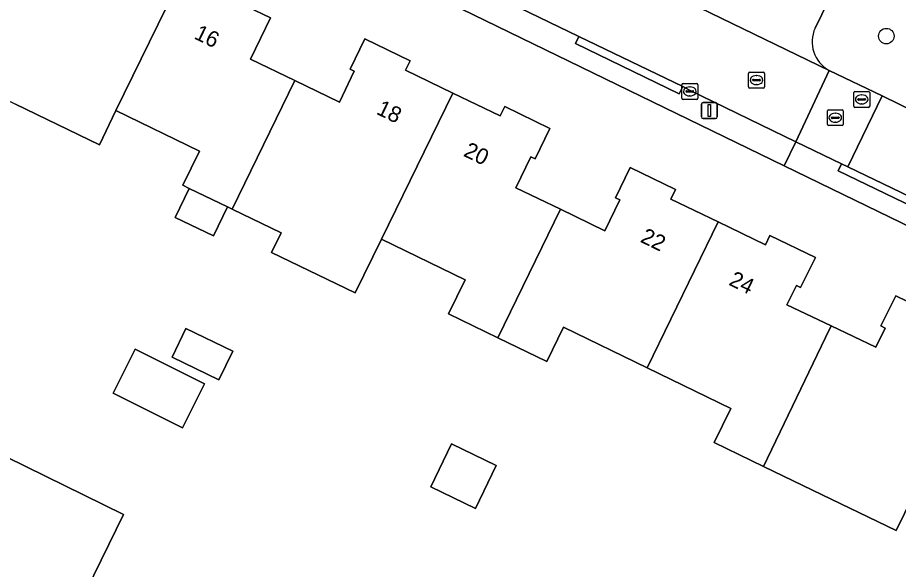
# Model space of a CAD drawing. Extents: x 160455 to 162082, y 388339 to 389736.
# Drawn here: x 161185.5 to 161241, y 388639.8 to 388674.6 of the extents above; entities that cross this region are included whole.
import ezdxf

# ---------------------------------------------------------------- set-up
doc = ezdxf.new("R2010")
doc.units = 0
for name, color, linetype in [('IMGEO_Boom', 7, 'Continuous'), ('IMGEO_Erf', 7, 'Continuous'), ('IMGEO_Kolk', 7, 'Continuous'), ('IMGEO_Lichtmast', 7, 'Continuous'), ('IMGEO_Pand', 7, 'Continuous'), ('IMGEO_Pand_nummerreeks', 7, 'Continuous'), ('IMGEO_Parkeervlak_open', 7, 'Continuous'), ('IMGEO_Rijbaan_lokaal_open', 7, 'Continuous'), ('IMGEO_Rioolput', 7, 'Continuous'), ('IMGEO_Voetpad_open', 7, 'Continuous')]:
    doc.layers.add(name, color=color, linetype=linetype)

msp = doc.modelspace()

# ---------------------------------------------------------------- linework, layer by layer
at = {"layer": 'IMGEO_Boom'}
msp.add_circle((161240.241, 388673.418), 0.489, dxfattribs=at)
at = {"layer": 'IMGEO_Erf'}
for points in [[(161282.028, 388641.796), (161233.8, 388665.24), (161183.27, 388689.804)], [(161199.957, 388675.27), (161201.409, 388674.573), (161200.15, 388671.964), (161202.955, 388670.61), (161205.76, 388669.257), (161206.7, 388671.212), (161206.43, 388671.342), (161207.354, 388673.249), (161210.217, 388671.864), (161209.926, 388671.261), (161212.908, 388669.822), (161215.889, 388668.384), (161216.181, 388668.989), (161219.028, 388667.584), (161218.106, 388665.676), (161217.836, 388665.807), (161216.89, 388663.855), (161219.693, 388662.5), (161222.497, 388661.144), (161223.437, 388663.099), (161223.167, 388663.229), (161224.092, 388665.136), (161226.952, 388663.746), (161226.66, 388663.144), (161229.637, 388661.697), (161232.614, 388660.249), (161232.906, 388660.851), (161235.766, 388659.46), (161234.84, 388657.555), (161234.571, 388657.686), (161233.968, 388656.477), (161236.767, 388655.139), (161239.579, 388653.796), (161240.172, 388655.008), (161239.902, 388655.14), (161240.837, 388657.042), (161243.697, 388655.652)], [(161241.905, 388644.387), (161240.86, 388642.23), (161235.583, 388644.786), (161232.49, 388646.284), (161229.397, 388647.782), (161230.442, 388649.94), (161225.164, 388652.496), (161219.878, 388655.057), (161218.833, 388652.899), (161215.749, 388654.393), (161212.647, 388655.895), (161213.692, 388658.053), (161208.405, 388660.614), (161206.751, 388657.231), (161201.487, 388659.781), (161202.083, 388661.012), (161198.99, 388662.51), (161198.708, 388662.647), (161197.822, 388660.818), (161195.405, 388661.988), (161196.291, 388663.817), (161195.897, 388664.008), (161196.942, 388666.166), (161191.665, 388668.722), (161190.625, 388666.563), (161185.333, 388669.125)]]:
    msp.add_lwpolyline(points, dxfattribs=at)
for points in [[(161195.212, 388653.178), (161196.084, 388654.979), (161199.036, 388653.55), (161198.163, 388651.749)], [(161195.86, 388648.716), (161191.502, 388650.895), (161192.889, 388653.669), (161197.247, 388651.489)], [(161211.514, 388644.997), (161212.823, 388647.698), (161215.645, 388646.332), (161214.336, 388643.63)], [(161189.817, 388638.475), (161187.618, 388633.984), (161184.335, 388635.558), (161183.763, 388634.374), (161183.27, 388634.63), (161181.692, 388631.369), (161180.111, 388632.13), (161179.921, 388631.762), (161177.976, 388632.137), (161176.454, 388633.437), (161176.622, 388633.799), (161175.068, 388634.569), (161176.641, 388637.902), (161176.246, 388638.097), (161176.44, 388638.49), (161174.869, 388639.263), (161177.077, 388643.75), (161177.827, 388645.273), (161182.761, 388642.845), (161184.752, 388646.89), (161192.154, 388643.248)]]:
    msp.add_lwpolyline(points, close=True, dxfattribs=at)
at = {"layer": 'IMGEO_Kolk'}
for p, q in [((161227.351, 388669.504), (161227.351, 388670.356)), ((161227.426, 388670.43), (161228.278, 388670.43)), ((161228.352, 388670.356), (161228.352, 388669.504)), ((161227.61, 388669.924), (161227.61, 388669.936)), ((161228.048, 388669.887), (161227.65, 388669.887)), ((161227.653, 388669.973), (161228.051, 388669.973)), ((161227.839, 388670.21), (161227.864, 388670.21)), ((161228.094, 388669.936), (161228.094, 388669.924)), ((161228.278, 388669.43), (161227.426, 388669.43)), ((161227.862, 388669.65), (161227.837, 388669.65))]:
    msp.add_line(p, q, dxfattribs=at)
for points in [[(161227.351, 388669.504), (161227.351, 388670.356)], [(161227.426, 388670.43), (161228.278, 388670.43)], [(161228.352, 388670.356), (161228.352, 388669.504)], [(161228.278, 388669.43), (161227.426, 388669.43)]]:
    msp.add_lwpolyline(points, dxfattribs=at)
for centre, radius, start, end in [((161227.428, 388670.354), 0.0765, 91.552, 178.448), ((161227.428, 388670.354), 0.0765, 91.552, 178.448), ((161228.276, 388670.354), 0.0765, 1.552, 88.448), ((161228.276, 388670.354), 0.0765, 1.552, 88.448), ((161227.65, 388669.933), 0.0403, 85.8775, 175.7526), ((161227.647, 388669.923), 0.0366, 178.938, 274.7102), ((161228.051, 388669.93), 0.043, 264.8664, 352.4533), ((161228.055, 388669.935), 0.0386, 1.7309, 96.639), ((161227.428, 388669.506), 0.0765, 181.552, 268.448), ((161227.428, 388669.506), 0.0765, 181.552, 268.448), ((161228.276, 388669.506), 0.0765, 271.552, 358.448), ((161228.276, 388669.506), 0.0765, 271.552, 358.448)]:
    msp.add_arc(centre, radius, start, end, dxfattribs=at)
for centre, major_axis, ratio, start_param, end_param in [((161227.838, 388669.93), (-0.387, 0.002), 0.722429, 4.712389, 7.853982), ((161227.863, 388669.93), (-0.39, 0.002), 0.717154, 1.570796, 4.712389)]:
    msp.add_ellipse(centre, major_axis=major_axis, ratio=ratio, start_param=start_param, end_param=end_param, dxfattribs=at)
at = {"layer": 'IMGEO_Lichtmast'}
for p, q in [((161228.687, 388669.224), (161229.477, 388669.224)), ((161229.477, 388669.224), (161228.687, 388669.224)), ((161228.587, 388668.324), (161228.587, 388669.124)), ((161228.587, 388669.124), (161228.587, 388668.324)), ((161229.577, 388669.124), (161229.577, 388668.324)), ((161229.577, 388668.324), (161229.577, 388669.124)), ((161229.477, 388668.224), (161228.687, 388668.224)), ((161228.687, 388668.224), (161229.477, 388668.224))]:
    msp.add_line(p, q, dxfattribs=at)
msp.add_lwpolyline([(161229.007, 388669.099), (161229.157, 388669.099), (161229.157, 388668.349), (161229.007, 388668.349), (161229.007, 388669.099)], dxfattribs=at)
for centre, start, end in [((161228.687, 388669.124), 90, 180), ((161228.687, 388669.124), 90, 180), ((161229.477, 388669.124), 0, 90), ((161229.477, 388669.124), 360, 90), ((161228.687, 388668.324), 180, 270), ((161228.687, 388668.324), 180, 270), ((161229.477, 388668.324), 270, 0), ((161229.477, 388668.324), 270, 0)]:
    msp.add_arc(centre, 0.1, start, end, dxfattribs=at)
at = {"layer": 'IMGEO_Pand'}
for points in [[(161191.665, 388668.722), (161196.457, 388678.521), (161193.107, 388680.149), (161192.814, 388679.546), (161192.076, 388679.903), (161191.782, 388679.244), (161190.276, 388679.965), (161189.012, 388677.328), (161186.649, 388678.49), (161187.055, 388679.315), (161186.613, 388679.533), (161182.231, 388670.627), (161185.333, 388669.125), (161190.625, 388666.563)], [(161202.955, 388670.61), (161200.15, 388671.964), (161201.409, 388674.573), (161199.957, 388675.27), (161200.274, 388675.926), (161199.535, 388676.283), (161199.826, 388676.885), (161196.457, 388678.521), (161191.665, 388668.722), (161196.942, 388666.166), (161195.897, 388664.008), (161196.291, 388663.817), (161198.708, 388662.647), (161198.99, 388662.51)], [(161212.908, 388669.822), (161209.926, 388671.261), (161210.217, 388671.864), (161207.354, 388673.249), (161206.43, 388671.342), (161206.7, 388671.212), (161205.76, 388669.257), (161202.955, 388670.61), (161198.99, 388662.51), (161202.083, 388661.012), (161201.487, 388659.781), (161206.751, 388657.231), (161208.405, 388660.614)], [(161208.405, 388660.614), (161213.692, 388658.053), (161212.647, 388655.895), (161215.749, 388654.393), (161219.693, 388662.5), (161216.89, 388663.855), (161217.836, 388665.807), (161218.106, 388665.676), (161219.028, 388667.584), (161216.181, 388668.989), (161215.889, 388668.384), (161212.908, 388669.822)], [(161225.164, 388652.496), (161229.637, 388661.697), (161226.66, 388663.144), (161226.952, 388663.746), (161224.092, 388665.136), (161223.167, 388663.229), (161223.437, 388663.099), (161222.497, 388661.144), (161219.693, 388662.5), (161215.749, 388654.393), (161218.833, 388652.899), (161219.878, 388655.057)], [(161198.708, 388662.647), (161196.291, 388663.817), (161195.405, 388661.988), (161197.822, 388660.818)], [(161236.411, 388654.402), (161236.767, 388655.139), (161233.968, 388656.477), (161234.571, 388657.686), (161234.84, 388657.555), (161235.766, 388659.46), (161232.906, 388660.851), (161232.614, 388660.249), (161229.637, 388661.697), (161225.164, 388652.496), (161230.442, 388649.94), (161229.397, 388647.782), (161232.49, 388646.284)], [(161246.382, 388653.603), (161243.405, 388655.05), (161243.697, 388655.652), (161240.837, 388657.042), (161239.902, 388655.14), (161240.172, 388655.008), (161239.579, 388653.796), (161236.767, 388655.139), (161236.411, 388654.402), (161232.49, 388646.284), (161235.583, 388644.786), (161240.86, 388642.23), (161241.905, 388644.387)], [(161196.084, 388654.979), (161195.212, 388653.178), (161198.163, 388651.749), (161199.036, 388653.55)], [(161192.889, 388653.669), (161191.502, 388650.895), (161195.86, 388648.716), (161197.247, 388651.489)], [(161214.336, 388643.63), (161215.645, 388646.332), (161212.823, 388647.698), (161211.514, 388644.997)], [(161189.817, 388638.475), (161192.154, 388643.248), (161184.752, 388646.89), (161182.761, 388642.845), (161177.827, 388645.273), (161177.077, 388643.75), (161174.869, 388639.263), (161176.44, 388638.49), (161176.246, 388638.097), (161176.641, 388637.902), (161175.068, 388634.569), (161176.622, 388633.799), (161176.454, 388633.437), (161177.976, 388632.137), (161179.921, 388631.762), (161180.111, 388632.13), (161181.692, 388631.369), (161183.27, 388634.63), (161183.763, 388634.374), (161184.335, 388635.558), (161187.618, 388633.984)]]:
    msp.add_lwpolyline(points, close=True, dxfattribs=at)
at = {"layer": 'IMGEO_Parkeervlak_open'}
for points in [[(161235.755, 388673.928), (161237.028, 388676.56), (161230.225, 388679.876), (161228.168, 388675.737), (161226.585, 388676.522), (161228.587, 388680.646), (161217.46, 388686.035), (161215.446, 388681.899), (161213.849, 388682.682), (161215.846, 388686.824), (161204.624, 388692.258), (161202.612, 388688.122), (161200.996, 388688.912), (161202.996, 388693.041), (161192.333, 388698.215), (161191.078, 388695.612)], [(161188.4, 388694.641), (161236.645, 388671.257)]]:
    msp.add_lwpolyline(points, dxfattribs=at)
msp.add_arc((161237.593, 388673.057), 2.034, 154.6283, 242.2287, dxfattribs=at)
at = {"layer": 'IMGEO_Rijbaan_lokaal_open'}
msp.add_lwpolyline([(161183.864, 388691.342), (161187.726, 388689.468), (161193.995, 388686.436), (161194.687, 388686.092), (161204.024, 388681.568), (161210.568, 388678.397), (161212.109, 388677.643), (161220.862, 388673.394), (161227.402, 388670.233), (161227.868, 388669.995), (161234.539, 388666.76), (161236.645, 388671.257), (161188.4, 388694.641), (161184.78, 388696.395)], dxfattribs=at)
for points in [[(161237.824, 388665.168), (161239.975, 388669.643), (161236.645, 388671.257), (161234.539, 388666.76), (161237.42, 388665.363)], [(161237.824, 388665.168), (161243.965, 388662.211), (161244.515, 388661.924), (161254.54, 388657.089), (161261.052, 388653.914), (161265.249, 388651.868), (161271.105, 388649.048), (161277.885, 388645.755), (161280.097, 388644.655), (161283.009, 388643.243), (161286.73, 388647), (161277.897, 388651.262), (161242.117, 388668.604), (161239.975, 388669.643)]]:
    msp.add_lwpolyline(points, close=True, dxfattribs=at)
at = {"layer": 'IMGEO_Rioolput'}
for p, q in [((161231.555, 388670.219), (161231.555, 388671.071)), ((161231.63, 388671.145), (161232.482, 388671.145)), ((161232.043, 388670.925), (161232.068, 388670.925)), ((161232.556, 388671.071), (161232.556, 388670.219)), ((161231.814, 388670.639), (161231.814, 388670.651)), ((161232.252, 388670.602), (161231.854, 388670.602)), ((161231.857, 388670.688), (161232.255, 388670.688)), ((161232.066, 388670.365), (161232.041, 388670.365)), ((161232.298, 388670.651), (161232.298, 388670.639)), ((161232.482, 388670.145), (161231.63, 388670.145)), ((161238.19, 388669), (161238.19, 388669.852)), ((161238.265, 388669.926), (161239.117, 388669.926)), ((161239.191, 388669.852), (161239.191, 388669)), ((161238.449, 388669.42), (161238.449, 388669.432)), ((161238.887, 388669.383), (161238.489, 388669.383)), ((161238.492, 388669.469), (161238.89, 388669.469)), ((161238.678, 388669.706), (161238.703, 388669.706)), ((161238.933, 388669.432), (161238.933, 388669.42)), ((161236.523, 388667.845), (161236.523, 388668.697)), ((161236.598, 388668.771), (161237.45, 388668.771)), ((161237.524, 388668.697), (161237.524, 388667.845)), ((161239.117, 388668.926), (161238.265, 388668.926)), ((161238.701, 388669.146), (161238.676, 388669.146)), ((161236.782, 388668.265), (161236.782, 388668.277)), ((161237.22, 388668.228), (161236.822, 388668.228)), ((161236.825, 388668.314), (161237.223, 388668.314)), ((161237.011, 388668.551), (161237.036, 388668.551)), ((161237.266, 388668.277), (161237.266, 388668.265)), ((161237.45, 388667.771), (161236.598, 388667.771)), ((161237.034, 388667.991), (161237.009, 388667.991))]:
    msp.add_line(p, q, dxfattribs=at)
for points in [[(161231.555, 388670.219), (161231.555, 388671.071)], [(161231.63, 388671.145), (161232.482, 388671.145)], [(161232.556, 388671.071), (161232.556, 388670.219)], [(161232.482, 388670.145), (161231.63, 388670.145)], [(161238.19, 388669), (161238.19, 388669.852)], [(161238.265, 388669.926), (161239.117, 388669.926)], [(161239.191, 388669.852), (161239.191, 388669)], [(161236.523, 388667.845), (161236.523, 388668.697)], [(161236.598, 388668.771), (161237.45, 388668.771)], [(161237.524, 388668.697), (161237.524, 388667.845)], [(161239.117, 388668.926), (161238.265, 388668.926)], [(161237.45, 388667.771), (161236.598, 388667.771)]]:
    msp.add_lwpolyline(points, dxfattribs=at)
for centre, radius, start, end in [((161231.632, 388671.069), 0.0765, 91.552, 178.448), ((161231.632, 388671.069), 0.0765, 91.552, 178.448), ((161232.48, 388671.069), 0.0765, 1.552, 88.448), ((161232.48, 388671.069), 0.0765, 1.552, 88.448), ((161231.854, 388670.648), 0.0403, 85.8775, 175.7526), ((161231.851, 388670.638), 0.0366, 178.938, 274.7102), ((161232.255, 388670.645), 0.043, 264.8664, 352.4533), ((161232.259, 388670.65), 0.0386, 1.7309, 96.639), ((161231.632, 388670.221), 0.0765, 181.552, 268.448), ((161231.632, 388670.221), 0.0765, 181.552, 268.448), ((161232.48, 388670.221), 0.0765, 271.552, 358.448), ((161232.48, 388670.221), 0.0765, 271.552, 358.448), ((161238.267, 388669.85), 0.0765, 91.552, 178.448), ((161238.267, 388669.85), 0.0765, 91.552, 178.448), ((161239.115, 388669.85), 0.0765, 1.552, 88.448), ((161239.115, 388669.85), 0.0765, 1.552, 88.448), ((161238.489, 388669.429), 0.0403, 85.8775, 175.7526), ((161238.486, 388669.419), 0.0366, 178.938, 274.7102), ((161238.89, 388669.426), 0.043, 264.8664, 352.4533), ((161238.894, 388669.431), 0.0386, 1.7309, 96.639), ((161236.6, 388668.695), 0.0765, 91.552, 178.448), ((161236.6, 388668.695), 0.0765, 91.552, 178.448), ((161237.448, 388668.695), 0.0765, 1.552, 88.448), ((161237.448, 388668.695), 0.0765, 1.552, 88.448), ((161238.267, 388669.002), 0.0765, 181.552, 268.448), ((161238.267, 388669.002), 0.0765, 181.552, 268.448), ((161239.115, 388669.002), 0.0765, 271.552, 358.448), ((161239.115, 388669.002), 0.0765, 271.552, 358.448), ((161236.822, 388668.274), 0.0403, 85.8775, 175.7526), ((161236.819, 388668.264), 0.0366, 178.938, 274.7102), ((161237.223, 388668.271), 0.043, 264.8664, 352.4533), ((161237.227, 388668.276), 0.0386, 1.7309, 96.639), ((161236.6, 388667.847), 0.0765, 181.552, 268.448), ((161236.6, 388667.847), 0.0765, 181.552, 268.448), ((161237.448, 388667.847), 0.0765, 271.552, 358.448), ((161237.448, 388667.847), 0.0765, 271.552, 358.448)]:
    msp.add_arc(centre, radius, start, end, dxfattribs=at)
for centre, major_axis, ratio, start_param, end_param in [((161232.042, 388670.645), (-0.387, 0.002), 0.722429, 4.712389, 7.853982), ((161232.067, 388670.645), (-0.39, 0.002), 0.717154, 1.570796, 4.712389), ((161238.677, 388669.426), (-0.387, 0.002), 0.722429, 4.712389, 7.853982), ((161238.702, 388669.426), (-0.39, 0.002), 0.717154, 1.570796, 4.712389), ((161237.01, 388668.271), (-0.387, 0.002), 0.722429, 4.712389, 7.853982), ((161237.035, 388668.271), (-0.39, 0.002), 0.717154, 1.570796, 4.712389)]:
    msp.add_ellipse(centre, major_axis=major_axis, ratio=ratio, start_param=start_param, end_param=end_param, dxfattribs=at)
at = {"layer": 'IMGEO_Voetpad_open'}
for points in [[(161227.868, 388669.995), (161227.402, 388670.233), (161227.185, 388669.783), (161220.645, 388672.944), (161220.862, 388673.394), (161212.109, 388677.643), (161210.568, 388678.397), (161210.351, 388677.948), (161203.807, 388681.118), (161204.024, 388681.568), (161194.687, 388686.092), (161193.995, 388686.436), (161193.778, 388685.986), (161187.509, 388689.018), (161187.726, 388689.468), (161183.864, 388691.342)], [(161183.27, 388689.804), (161233.8, 388665.24), (161234.539, 388666.76), (161227.868, 388669.995)], [(161305.965, 388625.845), (161305.359, 388627.084), (161293.346, 388651.65), (161269.746, 388663.077), (161268.419, 388663.719), (161266.259, 388664.765), (161259.495, 388668.044), (161254.884, 388670.26), (161252.582, 388671.38), (161245.068, 388675.037), (161241.646, 388676.666), (161241.272, 388676.842), (161237.954, 388678.448), (161237.028, 388676.56), (161235.755, 388673.928)], [(161236.645, 388671.257), (161239.975, 388669.643), (161242.117, 388668.604)], [(161283.009, 388643.243), (161280.097, 388644.655), (161277.885, 388645.755), (161277.667, 388645.306), (161270.887, 388648.599), (161271.105, 388649.048), (161265.249, 388651.868), (161261.052, 388653.914), (161260.833, 388653.465), (161254.321, 388656.64), (161254.54, 388657.089), (161244.515, 388661.924), (161243.965, 388662.211), (161243.749, 388661.761), (161237.204, 388664.913), (161237.42, 388665.363), (161234.539, 388666.76), (161233.8, 388665.24), (161282.028, 388641.796)]]:
    msp.add_lwpolyline(points, dxfattribs=at)
for points in [[(161227.402, 388670.233), (161220.862, 388673.394), (161220.645, 388672.944), (161227.185, 388669.783)], [(161237.824, 388665.168), (161237.42, 388665.363), (161237.204, 388664.913), (161243.749, 388661.761), (161243.965, 388662.211)]]:
    msp.add_lwpolyline(points, close=True, dxfattribs=at)
msp.add_arc((161237.593, 388673.057), 2.034, 154.6283, 242.2287, dxfattribs=at)

# ---------------------------------------------------------------- texts
at = {"layer": 'IMGEO_Pand_nummerreeks'}
for s, rotation, p in [('16', 334.1596, (161196.535, 388673.289)), ('18', 334.2455, (161208.03, 388668.534)), ('20', 334.2438, (161213.524, 388665.883)), ('22', 334.0697, (161224.673, 388660.463)), ('24', 334.0679, (161230.253, 388657.75))]:
    msp.add_text(s, height=1, rotation=rotation, dxfattribs=at).set_placement(p)

doc.saveas('drawing.dxf')
